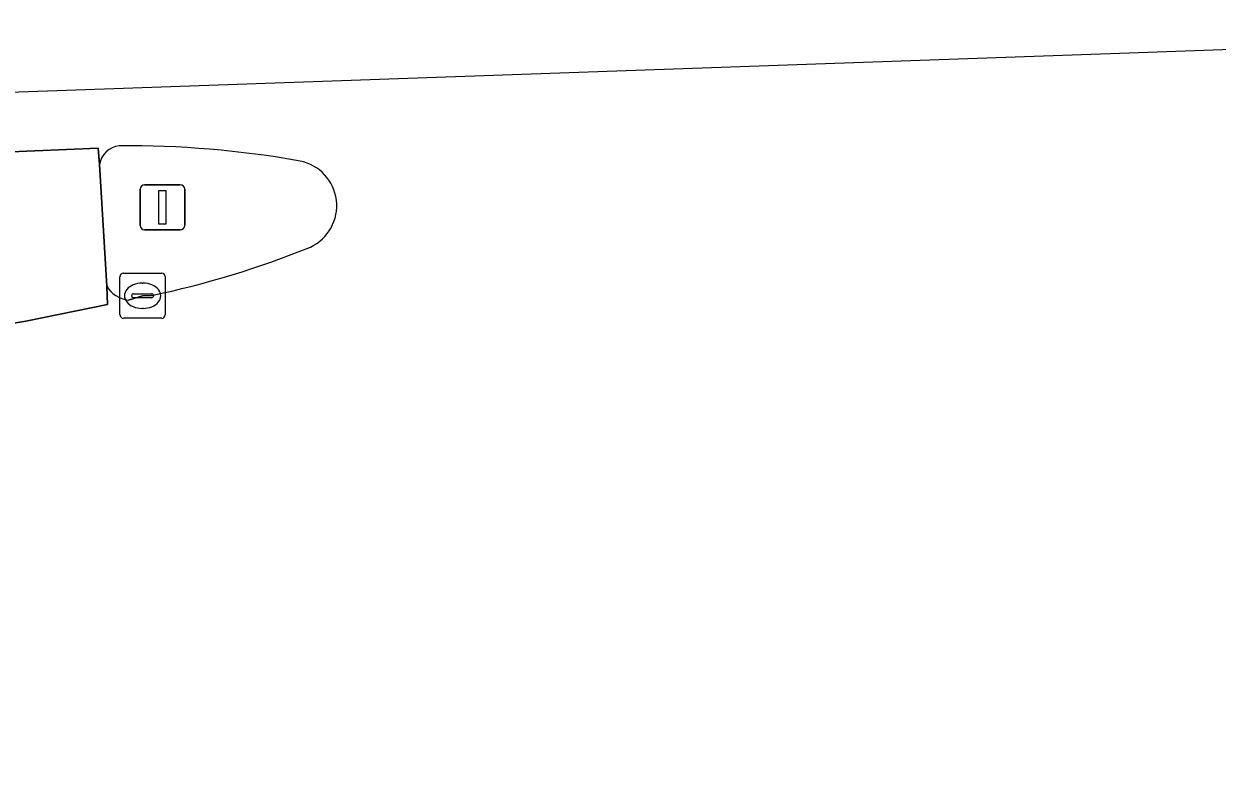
# Model space of a CAD drawing. Extents: x 161084 to 161928, y 385354 to 386522.
# Drawn here: x 161329.07 to 161355.51, y 386487.72 to 386504.23 of the extents above; entities that cross this region are included whole.
import ezdxf

# ---------------------------------------------------------------- set-up
doc = ezdxf.new("R2010")
doc.units = 0
for name, color, linetype in [('IMGEO_Fietspad_gesloten', 7, 'Continuous'), ('IMGEO_Kolk', 7, 'Continuous'), ('IMGEO_Portaal', 7, 'Continuous'), ('IMGEO_Rijbaan_regionaal_gesloten', 7, 'Continuous'), ('IMGEO_Verkeerseiland_gesloten', 7, 'Continuous')]:
    doc.layers.add(name, color=color, linetype=linetype)

msp = doc.modelspace()

# ---------------------------------------------------------------- linework, layer by layer
at = {"layer": 'IMGEO_Fietspad_gesloten'}
msp.add_lwpolyline([(161330.749, 386501.111), (161330.719, 386501.472), (161327.201, 386501.323), (161327.361, 386497.345), (161329.113, 386497.635), (161330.928, 386498.001), (161330.908, 386498.413)], close=True, dxfattribs=at)
at = {"layer": 'IMGEO_Kolk'}
for p, q in [((161331.202, 386497.772), (161331.202, 386498.624)), ((161331.277, 386498.698), (161332.129, 386498.698)), ((161331.69, 386498.478), (161331.715, 386498.478)), ((161332.203, 386498.624), (161332.203, 386497.772)), ((161331.461, 386498.192), (161331.461, 386498.204)), ((161331.504, 386498.241), (161331.902, 386498.241)), ((161331.945, 386498.204), (161331.945, 386498.192)), ((161331.899, 386498.155), (161331.501, 386498.155)), ((161332.129, 386497.698), (161331.277, 386497.698)), ((161331.713, 386497.918), (161331.688, 386497.918))]:
    msp.add_line(p, q, dxfattribs=at)
for points in [[(161331.202, 386497.772), (161331.202, 386498.624)], [(161331.277, 386498.698), (161332.129, 386498.698)], [(161332.203, 386498.624), (161332.203, 386497.772)], [(161332.129, 386497.698), (161331.277, 386497.698)]]:
    msp.add_lwpolyline(points, dxfattribs=at)
for centre, radius, start, end in [((161331.279, 386498.622), 0.0765, 91.552, 178.448), ((161331.279, 386498.622), 0.0765, 91.552, 178.448), ((161332.127, 386498.622), 0.0765, 1.552, 88.448), ((161332.127, 386498.622), 0.0765, 1.552, 88.448), ((161331.501, 386498.201), 0.0403, 85.8775, 175.7526), ((161331.906, 386498.203), 0.0386, 1.7309, 96.639), ((161331.498, 386498.191), 0.0366, 178.938, 274.7102), ((161331.902, 386498.198), 0.043, 264.8664, 352.4533), ((161331.279, 386497.774), 0.0765, 181.552, 268.448), ((161331.279, 386497.774), 0.0765, 181.552, 268.448), ((161332.127, 386497.774), 0.0765, 271.552, 358.448), ((161332.127, 386497.774), 0.0765, 271.552, 358.448)]:
    msp.add_arc(centre, radius, start, end, dxfattribs=at)
for centre, major_axis, ratio, start_param, end_param in [((161331.689, 386498.198), (-0.387, 0.002), 0.722429, 4.712389, 7.853982), ((161331.714, 386498.198), (-0.39, 0.002), 0.717154, 1.570796, 4.712389)]:
    msp.add_ellipse(centre, major_axis=major_axis, ratio=ratio, start_param=start_param, end_param=end_param, dxfattribs=at)
at = {"layer": 'IMGEO_Portaal'}
for p, q in [((161331.746, 386500.659), (161332.536, 386500.659)), ((161332.536, 386500.659), (161331.746, 386500.659)), ((161331.646, 386499.759), (161331.646, 386500.559)), ((161331.646, 386500.559), (161331.646, 386499.759)), ((161332.636, 386500.559), (161332.636, 386499.759)), ((161332.636, 386499.759), (161332.636, 386500.559)), ((161332.536, 386499.659), (161331.746, 386499.659)), ((161331.746, 386499.659), (161332.536, 386499.659))]:
    msp.add_line(p, q, dxfattribs=at)
msp.add_lwpolyline([(161332.066, 386500.534), (161332.216, 386500.534), (161332.216, 386499.784), (161332.066, 386499.784), (161332.066, 386500.534)], dxfattribs=at)
for centre, start, end in [((161331.746, 386500.559), 90, 180), ((161331.746, 386500.559), 90, 180), ((161332.536, 386500.559), 0, 90), ((161332.536, 386500.559), 360, 90), ((161331.746, 386499.759), 180, 270), ((161331.746, 386499.759), 180, 270), ((161332.536, 386499.759), 270, 0), ((161332.536, 386499.759), 270, 0)]:
    msp.add_arc(centre, 0.1, start, end, dxfattribs=at)
at = {"layer": 'IMGEO_Rijbaan_regionaal_gesloten'}
for points in [[(161365.019, 386500.101), (161365.026, 386500.481), (161368.529, 386500.576), (161371.937, 386500.681), (161371.804, 386503.915), (161371.791, 386504.227), (161353.768, 386503.581), (161323.284, 386502.509)], [(161323.284, 386502.509), (161323.335, 386501.197), (161327.201, 386501.323), (161330.719, 386501.472), (161330.749, 386501.111)], [(161330.908, 386498.413), (161330.928, 386498.001), (161329.113, 386497.635), (161327.361, 386497.345), (161323.522, 386497.238), (161324.07, 386484.196), (161327.917, 386484.321), (161331.557, 386484.068), (161331.958, 386484.003), (161333.121, 386483.692), (161334.42, 386483.104), (161334.703, 386482.951)], [(161331.901, 386498.204), (161331.703, 386498.198), (161331.389, 386498.104)]]:
    msp.add_lwpolyline(points, dxfattribs=at)
for centre, radius, start, end in [((161331.256, 386501.014), 0.517, 98.2788, 169.1511), ((161331.304, 386479.16), 22.366, 79.9919, 90.3129), ((161334.992, 386500.193), 1.012, 295.3967, 78.661), ((161327.661, 386518.423), 20.659, 281.8426, 292.077), ((161331.451, 386498.729), 0.628, 210.2029, 264.3627)]:
    msp.add_arc(centre, radius, start, end, dxfattribs=at)
at = {"layer": 'IMGEO_Verkeerseiland_gesloten'}
for points in [[(161330.749, 386501.111), (161330.908, 386498.413)], [(161331.389, 386498.104), (161331.703, 386498.198), (161331.901, 386498.204)]]:
    msp.add_lwpolyline(points, dxfattribs=at)
for centre, radius, start, end in [((161331.256, 386501.014), 0.517, 98.2788, 169.1511), ((161331.304, 386479.16), 22.366, 79.9919, 90.3129), ((161334.992, 386500.193), 1.012, 295.3967, 78.661), ((161327.661, 386518.423), 20.659, 281.8426, 292.077), ((161331.451, 386498.729), 0.628, 210.2029, 264.3627)]:
    msp.add_arc(centre, radius, start, end, dxfattribs=at)

doc.saveas('drawing.dxf')
